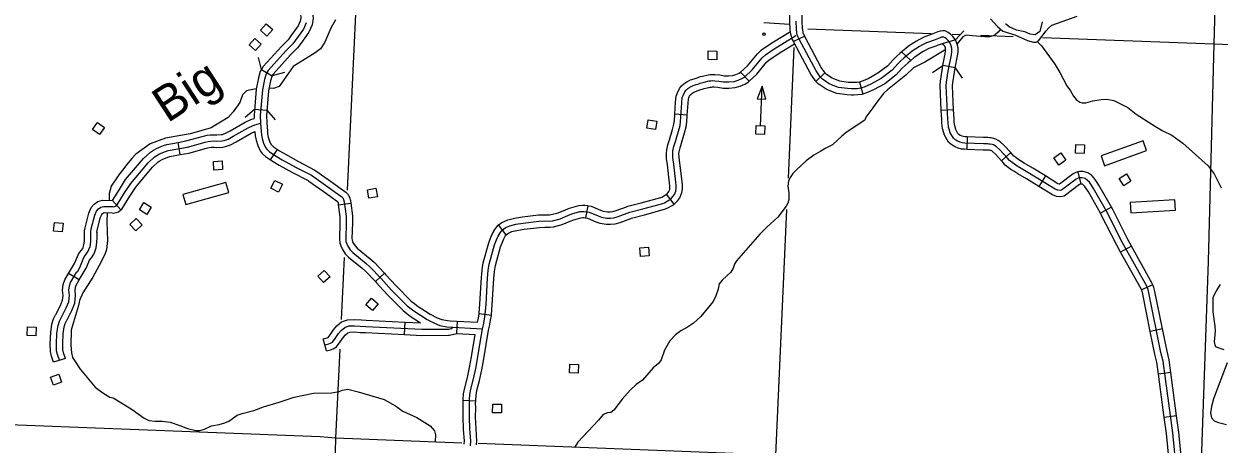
# Model space of a CAD drawing. Extents: x 653372 to 905732, y 627442 to 787275.
# Drawn here: x 834539 to 848928, y 646358 to 651420 of the extents above; entities that cross this region are included whole.
import ezdxf

# ---------------------------------------------------------------- set-up
doc = ezdxf.new("R2010")
doc.units = 0
for name, color, linetype in [('Level 32', 7, 'Continuous'), ('Level 35', 7, 'Continuous'), ('Level 38', 7, 'Continuous'), ('Level 4', 7, 'Continuous'), ('Level 45', 7, 'Continuous'), ('Level 5', 7, 'Continuous'), ('Level 56', 7, 'Continuous'), ('Level 57', 7, 'Continuous')]:
    doc.layers.add(name, color=color, linetype=linetype)

msp = doc.modelspace()

# ---------------------------------------------------------------- linework, layer by layer
at = {"layer": 'Level 32'}
for p, q in [((843939, 651273), (843805, 651207)), ((845754, 651227), (845593, 651182)), ((845105, 651083), (845217, 650981)), ((844183, 650831), (844074, 650728)), ((845751, 650889), (845603, 650918)), ((844597, 650719), (844640, 650575)), ((845732, 650383), (845583, 650375)), ((845896, 650059), (845890, 649909)), ((846419, 649872), (846307, 649772)), ((846836, 649589), (846757, 649462)), ((847229, 649637), (847264, 649491)), ((847631, 649214), (847500, 649140)), ((847873, 648744), (847742, 648671)), ((848132, 648275), (847994, 648217)), ((848246, 647745), (848099, 647715)), ((848347, 647222), (848198, 647202)), ((848417, 646698), (848268, 646679))]:
    msp.add_line(p, q, dxfattribs=at)
for points in [[(843805, 651207), (843789, 651238), (843778, 651267), (843771, 651298), (843764, 651349), (843760, 651449), (843758, 651490), (843769, 651765)], [(843939, 651273), (843926, 651299), (843922, 651309), (843919, 651324), (843913, 651364), (843910, 651455), (843908, 651490), (843919, 651759)], [(847209, 649550), (847032, 649416), (847015, 649413), (846987, 649416), (846955, 649428), (846647, 649618), (846544, 649679), (846495, 649708), (846463, 649730), (846435, 649749), (846406, 649774), (846381, 649802), (846290, 649903), (846246, 649941), (846230, 649953), (846212, 649962), (846194, 649968), (846173, 649972), (846156, 649973), (846138, 649975), (846091, 649976), (845867, 649985), (845839, 649987), (845812, 649994), (845782, 650006), (845772, 650012), (845747, 650027), (845730, 650044), (845718, 650062), (845691, 650109), (845686, 650128), (845672, 650177), (845666, 650231), (845663, 650272), (845643, 650675), (845647, 650720), (845667, 650851), (845705, 651047), (845710, 651085), (845710, 651126), (845704, 651154), (845689, 651189), (845666, 651219), (845646, 651240), (845629, 651253), (845612, 651260), (845599, 651261), (845586, 651259), (845568, 651253), (845508, 651230), (845405, 651191), (845348, 651163), (845321, 651149), (845231, 651090), (845204, 651067), (845164, 651034), (845133, 651008), (845098, 650975), (845061, 650939), (844990, 650861), (844861, 650762), (844736, 650693), (844655, 650658), (844610, 650645), (844572, 650639), (844531, 650638), (844504, 650638), (844456, 650641), (844344, 650655), (844283, 650679), (844234, 650700), (844152, 650754), (844127, 650781), (844075, 650854), (843878, 651227), (843858, 651269), (843850, 651288), (843845, 651311), (843839, 651357), (843835, 651452)], [(844185, 650829), (844139, 650893), (843945, 651261), (843939, 651273)], [(845463, 651293), (845375, 651260), (845314, 651230), (845284, 651214), (845187, 651150), (845156, 651125), (845116, 651091), (845084, 651064), (845047, 651030), (845007, 650991), (844999, 650983)], [(845751, 650889), (845779, 651035), (845785, 651080), (845785, 651133), (845776, 651177), (845754, 651227), (845723, 651269), (845695, 651296), (845668, 651318), (845630, 651335), (845596, 651336), (845570, 651333), (845542, 651324), (845481, 651300), (845463, 651293)], [(844074, 650728), (844069, 650733), (844011, 650814), (843811, 651193), (843805, 651207)], [(845516, 651153), (845435, 651122), (845382, 651096), (845359, 651084), (845276, 651029), (845252, 651010), (845212, 650977), (845183, 650952), (845150, 650921), (845114, 650887), (845110, 650882)], [(845603, 650918), (845631, 651059), (845635, 651090), (845635, 651118), (845632, 651131), (845624, 651151), (845609, 651170), (845596, 651183), (845593, 651182), (845535, 651160), (845516, 651153)], [(844999, 650983), (844939, 650917), (844819, 650825), (844703, 650760), (844630, 650729), (844597, 650719)], [(844597, 650719), (844594, 650718), (844565, 650714), (844530, 650713), (844507, 650713), (844463, 650716), (844363, 650729), (844311, 650749), (844269, 650766), (844201, 650812), (844183, 650831)], [(845110, 650882), (845041, 650806), (844902, 650699), (844769, 650626), (844681, 650588), (844640, 650575)], [(845583, 650375), (845568, 650677), (845572, 650729), (845593, 650864), (845603, 650918)], [(845732, 650383), (845718, 650674), (845721, 650712), (845741, 650838), (845751, 650889)], [(844640, 650575), (844626, 650571), (844578, 650565), (844532, 650563), (844501, 650563), (844449, 650566), (844325, 650582), (844255, 650609), (844198, 650633), (844103, 650697), (844074, 650728)], [(845896, 650059), (845872, 650060), (845851, 650062), (845835, 650066), (845815, 650074), (845810, 650076), (845794, 650086), (845789, 650091), (845782, 650101), (845761, 650138), (845759, 650147), (845746, 650192), (845740, 650238), (845738, 650276), (845732, 650383)], [(845890, 649909), (845863, 649910), (845827, 649913), (845788, 649923), (845749, 649938), (845734, 649947), (845701, 649967), (845672, 649996), (845654, 650023), (845621, 650081), (845614, 650109), (845599, 650162), (845591, 650224), (845588, 650267), (845583, 650375)], [(846419, 649872), (846342, 649957), (846293, 649999), (846270, 650017), (846241, 650031), (846214, 650041), (846183, 650047), (846163, 650048), (846143, 650050), (846093, 650051), (845896, 650059)], [(846307, 649772), (846237, 649849), (846199, 649882), (846190, 649889), (846182, 649893), (846175, 649896), (846164, 649898), (846150, 649899), (846134, 649900), (846089, 649901), (845890, 649909)], [(846836, 649589), (846686, 649682), (846583, 649743), (846536, 649772), (846505, 649792), (846480, 649809), (846458, 649827), (846437, 649852), (846419, 649872)], [(846757, 649462), (846609, 649554), (846506, 649615), (846455, 649645), (846422, 649667), (846389, 649689), (846353, 649720), (846324, 649753), (846307, 649772)], [(847229, 649637), (847205, 649631), (847170, 649614), (847005, 649489), (847003, 649490), (846988, 649495), (846836, 649589)], [(848608, 644072), (848369, 646493), (848253, 647357), (848227, 647460), (848082, 648181), (848073, 648222), (848056, 648261), (847762, 648789), (847572, 649165), (847417, 649439), (847390, 649479), (847367, 649512), (847345, 649535), (847315, 649556), (847280, 649566), (847255, 649566), (847231, 649560), (847209, 649550)], [(847631, 649214), (847481, 649478), (847452, 649522), (847425, 649560), (847395, 649592), (847348, 649625), (847290, 649642), (847246, 649640), (847229, 649637)], [(847264, 649491), (847256, 649489), (847248, 649485), (847062, 649344), (847017, 649338), (846971, 649342), (846922, 649360), (846757, 649462)], [(847500, 649140), (847354, 649399), (847328, 649436), (847308, 649465), (847296, 649478), (847282, 649488), (847270, 649491), (847265, 649491), (847264, 649491)], [(847742, 648671), (847696, 648754), (847506, 649129), (847500, 649140)], [(847873, 648744), (847829, 648824), (847639, 649200), (847631, 649214)], [(847994, 648217), (847989, 648229), (847742, 648671)], [(848132, 648275), (848124, 648294), (847873, 648744)], [(848246, 647745), (848155, 648197), (848144, 648245), (848132, 648275)], [(848099, 647715), (848009, 648165), (848001, 648199), (847994, 648217)], [(848198, 647202), (848179, 647343), (848154, 647443), (848099, 647715)], [(848347, 647222), (848326, 647371), (848301, 647476), (848246, 647745)], [(848417, 646698), (848347, 647222)], [(848268, 646679), (848198, 647202)], [(848327, 646156), (848294, 646484), (848268, 646679)], [(848476, 646171), (848443, 646502), (848417, 646698)]]:
    msp.add_lwpolyline(points, dxfattribs=at)
at = {"layer": 'Level 35'}
for points in [[(838291, 651468), (838233, 651369), (838162, 651200), (838110, 651121), (838045, 651073), (837782, 650908), (837612, 650665), (837544, 650643), (837491, 650644)], [(846175, 651482), (846259, 651390), (846326, 651332), (846467, 651287), (846623, 651222), (846694, 651202), (846726, 651201), (846755, 651216), (846846, 651335), (846878, 651373), (846914, 651404), (847218, 651514)], [(846796, 651445), (846770, 651330), (846712, 651288), (846653, 651296), (846591, 651324), (846490, 651346), (846399, 651384), (846355, 651423)], [(846298, 651356), (846269, 651320), (846236, 651293), (846208, 651277), (846163, 651265), (846109, 651264), (845956, 651277), (845882, 651283), (845843, 651266), (845775, 651180)], [(845637, 651112), (845386, 650961), (845248, 650890), (845157, 650802), (844936, 650626), (844888, 650580), (844794, 650461), (844760, 650409), (844676, 650296), (844661, 650260), (844438, 650113), (844385, 650067), (844338, 650023), (844275, 649962), (844194, 649923), (844134, 649887), (844050, 649840), (843956, 649769)], [(846737, 651207), (846791, 651154), (846950, 650935), (847012, 650836), (847095, 650675), (847137, 650614), (847175, 650548), (847208, 650510), (847250, 650479), (847280, 650471), (847322, 650470), (847406, 650492), (847507, 650509), (847577, 650513), (847660, 650497), (847829, 650412), (847931, 650334), (848164, 650184), (848250, 650132), (848357, 650078), (848492, 649985), (848795, 649709), (848867, 649615), (848953, 649447)], [(837172, 650564), (837137, 650475), (837057, 650360), (837000, 650292), (836905, 650236), (836827, 650190), (836794, 650169), (836727, 650146), (836540, 650097), (836244, 650043), (836057, 649975), (835888, 649849), (835837, 649799), (835776, 649721), (835743, 649679), (835682, 649600), (835588, 649465), (835564, 649378), (835564, 649295)], [(837336, 650636), (837275, 650625), (837220, 650612), (837172, 650564)], [(843956, 649769), (843842, 649662), (843797, 649616), (843763, 649569), (843744, 649526), (843737, 649464), (843747, 649384), (843747, 649305), (843737, 649260), (843717, 649225), (843616, 649090), (843485, 648970), (843400, 648885), (843118, 648564), (843094, 648525), (843079, 648478), (843049, 648429), (843003, 648383), (842945, 648334), (842909, 648289), (842896, 648226), (842870, 648143), (842836, 648077), (842780, 648006), (842688, 647896), (842599, 647815), (842529, 647768), (842446, 647721), (842383, 647675), (842316, 647601), (842252, 647491), (842211, 647372), (842180, 647329), (842116, 647278), (841987, 647130), (841909, 647075), (841837, 647007), (841742, 646898), (841642, 646767), (841603, 646737), (841563, 646736), (841512, 646713), (841457, 646647), (841209, 646381), (841169, 646315)], [(835543, 649146), (835539, 649035), (835547, 648811), (835533, 648702), (835515, 648643), (835445, 648508), (835370, 648369), (835248, 648181), (835210, 648087), (835196, 648027), (835136, 647827), (835109, 647729), (835103, 647550), (835111, 647456), (835125, 647403), (835158, 647353), (835217, 647259), (835257, 647211)], [(848942, 648279), (848891, 648205), (848854, 648119), (848853, 647951), (848876, 647780), (848879, 647723), (848870, 647589), (848876, 647552), (848886, 647534), (848912, 647520), (848983, 647497)], [(849026, 647335), (848859, 646903), (848836, 646811), (848825, 646733), (848836, 646676), (848869, 646640), (848922, 646619), (849015, 646594)], [(835257, 647211), (835398, 647044), (835491, 646974), (835573, 646923), (835614, 646914), (835653, 646893), (835842, 646773), (835985, 646671), (836043, 646643), (836119, 646634), (836203, 646633), (836299, 646622), (836417, 646582), (836507, 646545), (836610, 646523), (836658, 646521), (836712, 646536), (836799, 646577), (836889, 646595), (836956, 646615), (837008, 646634), (837108, 646708), (837167, 646728), (837308, 646762), (837424, 646806), (837611, 646861), (837793, 646925), (838026, 646970), (838243, 646976), (838336, 646993), (838374, 647009), (838439, 647019), (838565, 646987), (838877, 646895), (839014, 646820), (839101, 646755), (839271, 646678), (839431, 646578), (839481, 646519), (839495, 646469), (839492, 646395)]]:
    msp.add_lwpolyline(points, dxfattribs=at)
at = {"layer": 'Level 38'}
for points in [[(845505, 651309), (845505, 651309)], [(845855, 651338), (845754, 651227)], [(837400, 650872), (837362, 651017)], [(837675, 650833), (837529, 650796)], [(845479, 650835), (845603, 650918)], [(845751, 650889), (845834, 650765)], [(837201, 650295), (837316, 650392)], [(837465, 650379), (837562, 650264)]]:
    msp.add_lwpolyline(points, dxfattribs=at)
at = {"layer": 'Level 4'}
for points in [[(843742, 649563), (843813, 651137)], [(843535, 644641), (843591, 646223), (843725, 649185)]]:
    msp.add_lwpolyline(points, dxfattribs=at)
at = {"layer": 'Level 45'}
for p, q in [((837400, 650872), (837529, 650796)), ((843269, 650729), (843168, 650840)), ((837316, 650392), (837465, 650379)), ((842525, 650322), (842376, 650331)), ((836422, 649845), (836395, 649992)), ((837509, 649781), (837591, 649907)), ((835707, 649181), (835605, 649294)), ((838324, 649242), (838473, 649261)), ((841302, 649083), (841331, 649230)), ((842366, 649249), (842274, 649369)), ((840344, 648878), (840254, 648998)), ((835206, 648337), (835077, 648413)), ((838770, 648315), (838879, 648418)), ((839121, 647678), (839128, 647828)), ((839752, 647689), (839760, 647839)), ((840167, 647906), (840018, 647929)), ((838183, 647482), (838143, 647627)), ((835038, 647390), (834895, 647345)), ((839978, 646877), (839828, 646882))]:
    msp.add_line(p, q, dxfattribs=at)
for points in [[(837828, 651697), (837867, 651540), (837872, 651492), (837866, 651454), (837839, 651395), (837751, 651275)], [(837973, 651733), (838015, 651567), (838023, 651489), (838011, 651410), (837969, 651319), (837872, 651186)], [(837939, 651432), (837904, 651357), (837776, 651182), (837693, 651097), (837480, 650860), (837455, 650817), (837436, 650752), (837411, 650624), (837385, 650318), (837389, 650224), (837395, 650122), (837398, 650083), (837408, 650038), (837425, 649982), (837449, 649931), (837466, 649909), (837494, 649880), (837577, 649826), (837650, 649783), (837808, 649696), (838001, 649596), (838226, 649438), (838286, 649395), (838365, 649337), (838378, 649323), (838388, 649305), (838395, 649277), (838418, 649101), (838418, 649025), (838413, 648831), (838415, 648800), (838426, 648771), (838437, 648744), (838467, 648699), (838499, 648665), (838659, 648534), (838703, 648495), (838839, 648351), (838966, 648213), (839153, 648023), (839232, 647962), (839393, 647858), (839483, 647813), (839547, 647787), (839631, 647771), (840059, 647747)], [(843445, 651439), (843761, 651419)], [(837751, 651275), (837719, 651230), (837639, 651148), (837419, 650905), (837400, 650872)], [(842682, 650705), (842730, 650720), (842789, 650734), (842809, 650735), (842824, 650737), (842855, 650736), (842906, 650730), (842962, 650721), (843024, 650721), (843089, 650726), (843137, 650741), (843183, 650761), (843213, 650779), (843307, 650865), (843427, 651010), (843466, 651047), (843561, 651112), (843832, 651279)], [(843565, 651203), (843767, 651328)], [(837872, 651186), (837834, 651133), (837748, 651046), (837541, 650816), (837529, 650796)], [(843168, 650840), (843252, 650916), (843372, 651061), (843419, 651106), (843520, 651175), (843565, 651203)], [(843644, 651075), (843817, 651182)], [(843269, 650729), (843361, 650813), (843481, 650959), (843513, 650989), (843602, 651049), (843644, 651075)], [(837400, 650872), (837385, 650847), (837363, 650770), (837336, 650635), (837310, 650320), (837311, 650281)], [(842686, 650785), (842710, 650792), (842778, 650808), (842802, 650810), (842821, 650812), (842859, 650811), (842916, 650805), (842968, 650796), (843021, 650796), (843075, 650800), (843111, 650812), (843149, 650828), (843168, 650840), (843168, 650840)], [(837529, 650796), (837524, 650787), (837509, 650735), (837485, 650614), (837460, 650317), (837460, 650318)], [(839914, 646338), (839918, 646397), (839908, 646536), (839902, 646687), (839904, 646788), (839902, 646854), (839903, 646895), (839908, 646954), (839920, 647020), (839951, 647143), (839978, 647267), (840059, 647747), (840072, 647796), (840084, 647864), (840094, 647924), (840103, 648041), (840121, 648358), (840130, 648448), (840142, 648526), (840206, 648760), (840230, 648820), (840250, 648863), (840271, 648903), (840296, 648936), (840332, 648963), (840350, 648972), (840390, 648989), (840460, 649007), (840550, 649021), (840740, 649043), (840816, 649046), (840869, 649045), (840901, 649048), (840995, 649073), (841087, 649111), (841135, 649132), (841232, 649159), (841265, 649162), (841284, 649161), (841311, 649158), (841346, 649151), (841454, 649106), (841492, 649090), (841558, 649081), (841599, 649081), (841642, 649085), (841693, 649100), (841832, 649151), (841991, 649193), (842229, 649258), (842250, 649266), (842304, 649297), (842334, 649319), (842353, 649342), (842370, 649363), (842387, 649406), (842392, 649441), (842393, 649474), (842387, 649512), (842362, 649731), (842352, 649806), (842350, 649859), (842353, 649890), (842365, 649944), (842382, 650004), (842420, 650128), (842438, 650196), (842445, 650246), (842459, 650470), (842465, 650532), (842476, 650559), (842494, 650601), (842512, 650622), (842531, 650641), (842557, 650657), (842595, 650677), (842632, 650689), (842666, 650700), (842682, 650705)], [(842376, 650331), (842384, 650476), (842391, 650550), (842407, 650589), (842430, 650642), (842457, 650673), (842484, 650700), (842520, 650722), (842565, 650746), (842608, 650760), (842644, 650772), (842660, 650777), (842686, 650785)], [(842730, 650641), (842749, 650647), (842801, 650659), (842816, 650660), (842828, 650662), (842850, 650661), (842895, 650656), (842956, 650646), (843027, 650646), (843103, 650652), (843163, 650671), (843218, 650695), (843258, 650719), (843269, 650729)], [(842525, 650322), (842534, 650465), (842538, 650514), (842545, 650530), (842558, 650560), (842567, 650570), (842579, 650582), (842594, 650591), (842624, 650607), (842656, 650618), (842689, 650629), (842704, 650634), (842730, 650641)], [(836914, 650086), (836929, 650088), (836937, 650091), (836967, 650102), (837024, 650132), (837204, 650235), (837269, 650267), (837311, 650281)], [(837460, 650318), (837464, 650228), (837470, 650127), (837473, 650094), (837481, 650056), (837495, 650008), (837513, 649970), (837522, 649959), (837542, 649938), (837591, 649907)], [(842277, 649808), (842275, 649862), (842279, 649902), (842292, 649962), (842310, 650025), (842348, 650149), (842364, 650211), (842371, 650254), (842376, 650331)], [(842427, 649814), (842425, 649857), (842427, 649878), (842438, 649926), (842454, 649983), (842493, 650108), (842511, 650181), (842520, 650238), (842525, 650322)], [(835606, 649219), (835618, 649217), (835642, 649224), (835660, 649239), (835751, 649385), (835825, 649499), (836033, 649746), (836109, 649816), (836138, 649835), (836170, 649854), (836245, 649884), (836277, 649894), (836507, 649936), (836720, 649996), (836758, 650005), (836788, 650009), (836830, 650010), (836861, 650008), (836921, 650011), (836948, 650015), (836963, 650021), (836997, 650033), (837060, 650066), (837239, 650169), (837298, 650197), (837334, 650210), (837389, 650224)], [(836935, 649937), (836967, 649942), (836989, 649950), (837027, 649964), (837096, 650000), (837274, 650102), (837320, 650125)], [(837320, 650125), (837324, 650072), (837335, 650019), (837355, 649955), (837385, 649891), (837409, 649860), (837446, 649822), (837509, 649781)], [(835908, 649714), (835978, 649798), (836063, 649876), (836099, 649899), (836137, 649921), (836219, 649955), (836259, 649967), (836395, 649992)], [(836395, 649992), (836490, 650010), (836700, 650068), (836744, 650079), (836783, 650084), (836831, 650085), (836861, 650084), (836914, 650086), (836914, 650086)], [(836023, 649618), (836087, 649694), (836155, 649757), (836176, 649770), (836204, 649786), (836270, 649814), (836295, 649821), (836422, 649845)], [(836422, 649845), (836524, 649863), (836739, 649923), (836771, 649932), (836794, 649934), (836828, 649935), (836861, 649933), (836928, 649937), (836935, 649937)], [(837591, 649907), (837617, 649890), (837687, 649849), (837843, 649762), (838040, 649660), (838055, 649650)], [(842274, 649369), (842282, 649374), (842296, 649390), (842305, 649401), (842314, 649425), (842317, 649446), (842317, 649470), (842313, 649502), (842288, 649722), (842277, 649800), (842277, 649808)], [(842366, 649249), (842385, 649264), (842411, 649294), (842436, 649325), (842461, 649387), (842466, 649435), (842468, 649478), (842462, 649521), (842437, 649741), (842427, 649813), (842427, 649814)], [(835605, 649294), (835688, 649425), (835764, 649544), (835908, 649714)], [(837509, 649781), (837538, 649762), (837613, 649718), (837772, 649630), (837962, 649532), (837969, 649527)], [(835707, 649181), (835717, 649190), (835814, 649345), (835885, 649454), (836023, 649618)], [(837969, 649527), (838183, 649377), (838242, 649334), (838315, 649281), (838317, 649278), (838318, 649277), (838321, 649263), (838324, 649242)], [(838055, 649650), (838270, 649499), (838330, 649455), (838414, 649394), (838439, 649368), (838459, 649333), (838469, 649291), (838473, 649261)], [(835270, 648929), (835275, 648965), (835320, 649140), (835350, 649207), (835385, 649247), (835430, 649281), (835487, 649297), (835605, 649294)], [(838324, 649242), (838343, 649096), (838343, 649026), (838337, 648829), (838342, 648784), (838356, 648745), (838370, 648709), (838383, 648690)], [(838473, 649261), (838493, 649106), (838493, 649024), (838488, 648833), (838489, 648817), (838496, 648797), (838503, 648779), (838507, 648773)], [(840805, 649121), (840815, 649121), (840866, 649120), (840888, 649122), (840971, 649144), (841058, 649180), (841109, 649202), (841218, 649234), (841264, 649237), (841290, 649236), (841323, 649232), (841331, 649230)], [(841331, 649230), (841368, 649223), (841482, 649175), (841512, 649163), (841564, 649156), (841596, 649156), (841628, 649159), (841669, 649171), (841795, 649217)], [(841795, 649217), (841810, 649223), (841972, 649265), (842205, 649329), (842217, 649334), (842262, 649359), (842274, 649369)], [(841847, 649076), (841855, 649080), (842011, 649121), (842253, 649187), (842282, 649199), (842345, 649234), (842366, 649249)], [(835185, 648428), (835220, 648505), (835251, 648586), (835266, 648613), (835290, 648646), (835314, 648681), (835322, 648702), (835335, 648740), (835343, 648798), (835344, 648845), (835343, 648915), (835348, 648950), (835391, 649115), (835414, 649166), (835436, 649191), (835464, 649213), (835496, 649222), (835606, 649219)], [(835418, 648909), (835422, 648936), (835462, 649090), (835478, 649125), (835487, 649136), (835498, 649145), (835506, 649147), (835600, 649144), (835623, 649141), (835678, 649157), (835707, 649181)], [(840254, 648998), (840292, 649027), (840319, 649041), (840366, 649060), (840445, 649081), (840540, 649095), (840734, 649118), (840805, 649121)], [(840811, 648971), (840816, 648971), (840872, 648970), (840914, 648974), (841019, 649002), (841116, 649042), (841160, 649061), (841245, 649085), (841267, 649087), (841278, 649086), (841299, 649084), (841302, 649083)], [(840055, 648451), (840055, 648458), (840069, 648542), (840135, 648784), (840161, 648849), (840182, 648896), (840208, 648944), (840243, 648990), (840254, 648998)], [(840344, 648878), (840372, 648899), (840381, 648904), (840414, 648918), (840475, 648933), (840560, 648946), (840745, 648968), (840811, 648971)], [(841302, 649083), (841324, 649079), (841425, 649036), (841473, 649018), (841553, 649006), (841602, 649006), (841656, 649011), (841716, 649028), (841847, 649076)], [(835077, 648413), (835150, 648533), (835183, 648618), (835202, 648653), (835228, 648690), (835247, 648716), (835252, 648728), (835262, 648758), (835268, 648803), (835269, 648845), (835268, 648920), (835270, 648929)], [(835206, 648337), (835289, 648476), (835319, 648555), (835329, 648573), (835351, 648603), (835380, 648645), (835392, 648676), (835408, 648722), (835418, 648792), (835419, 648844), (835419, 648910), (835418, 648909)], [(840204, 648436), (840204, 648439), (840215, 648511), (840277, 648736), (840300, 648791), (840317, 648831), (840334, 648863), (840349, 648882), (840344, 648878)], [(838383, 648690), (838408, 648652), (838447, 648610), (838610, 648477), (838651, 648441), (838770, 648315)], [(838507, 648773), (838526, 648746), (838550, 648720), (838708, 648591), (838756, 648549), (838879, 648418)], [(834921, 647914), (834924, 647921), (834980, 648029), (835005, 648091), (835011, 648149), (835005, 648212), (835012, 648282), (835032, 648337), (835077, 648413)], [(834966, 647367), (834944, 647438), (834933, 647483), (834931, 647566), (834937, 647695), (834950, 647786), (834967, 647837), (834991, 647888), (835049, 647998), (835078, 648073), (835086, 648148), (835080, 648211), (835086, 648265), (835100, 648305), (835176, 648433)], [(838879, 648418), (838894, 648402), (839020, 648265), (839203, 648079), (839240, 648050)], [(840018, 647929), (840019, 647933), (840029, 648046), (840046, 648363), (840055, 648451)], [(840167, 647906), (840168, 647915), (840178, 648036), (840195, 648352), (840204, 648436)], [(835056, 647850), (835058, 647854), (835117, 647967), (835152, 648055), (835162, 648148), (835156, 648211), (835160, 648249), (835169, 648273), (835206, 648337)], [(838770, 648315), (838784, 648300), (838911, 648161), (839103, 647967), (839148, 647932)], [(839240, 648050), (839275, 648023), (839430, 647923), (839514, 647881), (839569, 647859), (839640, 647845), (839669, 647844)], [(834895, 647345), (834872, 647418), (834859, 647474), (834856, 647567), (834862, 647702), (834877, 647803), (834897, 647865), (834921, 647914)], [(835038, 647390), (835016, 647457), (835008, 647493), (835006, 647565), (835011, 647688), (835024, 647769), (835037, 647809), (835056, 647850)], [(838143, 647627), (838188, 647639), (838202, 647643), (838202, 647643), (838225, 647675), (838267, 647736), (838305, 647782), (838363, 647829), (838435, 647856), (838518, 647859), (838602, 647854)], [(838602, 647854), (838658, 647851), (839128, 647828)], [(839128, 647828), (839315, 647819)], [(839148, 647932), (839189, 647900), (839315, 647819)], [(839669, 647844), (840001, 647826)], [(840001, 647826), (840010, 647876), (840018, 647929)], [(840074, 647385), (840133, 647731), (840145, 647779), (840158, 647851), (840167, 647906)], [(838163, 647554), (838210, 647567), (838232, 647574), (838253, 647586), (838286, 647631), (838326, 647691), (838358, 647728), (838401, 647763), (838450, 647782), (838517, 647784), (838654, 647776), (839330, 647743), (839653, 647744), (839681, 647750), (839707, 647767)], [(838183, 647482), (838231, 647495), (838263, 647505), (838303, 647528), (838348, 647588), (838386, 647646), (838411, 647674), (838439, 647697), (838465, 647707), (838516, 647709), (838593, 647704)], [(838593, 647704), (838650, 647701), (839121, 647678)], [(839121, 647678), (839328, 647668), (839652, 647669)], [(839652, 647669), (839661, 647669), (839752, 647689)], [(839752, 647689), (839971, 647677)], [(839926, 647410), (839971, 647677)], [(839828, 646882), (839829, 646899), (839833, 646964), (839847, 647036), (839878, 647160), (839904, 647281), (839926, 647410)], [(839978, 646877), (839978, 646891), (839982, 646945), (839993, 647004), (840024, 647126), (840052, 647253), (840074, 647385)], [(839840, 646358), (839843, 646397), (839833, 646532), (839827, 646686), (839829, 646788), (839827, 646854), (839828, 646882)], [(839989, 646347), (839993, 646397), (839983, 646540), (839977, 646688), (839979, 646789), (839977, 646854), (839978, 646877)]]:
    msp.add_lwpolyline(points, dxfattribs=at)
at = {"layer": 'Level 5'}
for points in [[(848883, 651904), (848863, 651181)], [(838539, 651707), (838432, 649416)], [(843975, 651361), (845462, 651306)], [(845715, 651297), (845807, 651293)], [(846061, 651284), (846449, 651270)], [(846803, 651257), (848863, 651181)], [(848863, 651181), (848797, 648556), (848702, 645928)], [(848863, 651181), (851444, 651078)], [(838394, 648605), (838359, 647860)], [(838342, 647503), (838292, 646430)], [(838292, 646430), (838107, 646446), (833108, 646640)], [(838292, 646430), (838255, 644984)], [(839812, 646370), (838292, 646430)], [(843591, 646223), (840009, 646363)]]:
    msp.add_lwpolyline(points, dxfattribs=at)
at = {"layer": 'Level 56'}
for points in [[(837387, 651343), (837456, 651421), (837534, 651352), (837465, 651274)], [(837249, 651169), (837320, 651246), (837396, 651175), (837326, 651099)], [(842775, 650990), (842778, 651094), (842883, 651090), (842880, 650986)], [(843368, 650518), (843470, 650514), (843425, 650669)], [(842039, 650163), (842055, 650266), (842158, 650250), (842142, 650147)], [(835365, 650149), (835425, 650234), (835510, 650174), (835450, 650089)], [(843352, 650091), (843355, 650195), (843459, 650192), (843456, 650088)], [(847200, 649862), (847203, 649966), (847308, 649963), (847304, 649859)], [(846938, 649805), (847023, 649866), (847083, 649780), (846999, 649720)], [(836827, 649660), (836821, 649764), (836925, 649770), (836931, 649666)], [(837511, 649442), (837558, 649535), (837651, 649488), (837604, 649395)], [(847779, 649468), (847724, 649557), (847812, 649612), (847867, 649524)], [(838693, 649319), (838674, 649421), (838777, 649440), (838796, 649338)], [(835930, 649180), (835984, 649269), (836073, 649214), (836019, 649125)], [(834897, 648925), (834906, 649029), (835010, 649020), (835001, 648916)], [(835815, 649004), (835890, 649077), (835962, 649001), (835887, 648929)], [(841963, 648618), (841955, 648722), (842059, 648730), (842067, 648626)], [(838147, 648303), (838078, 648381), (838155, 648450), (838225, 648373)], [(838656, 648036), (838724, 648115), (838803, 648047), (838735, 647968)], [(834579, 647666), (834582, 647770), (834686, 647766), (834683, 647662)], [(841107, 647217), (841110, 647321), (841215, 647317), (841211, 647213)], [(834894, 647067), (834859, 647165), (834958, 647200), (834992, 647102)], [(840182, 646736), (840186, 646840), (840290, 646837), (840287, 646733)]]:
    msp.add_lwpolyline(points, close=True, dxfattribs=at)
msp.add_lwpolyline([(843407, 650193), (843425, 650669)], dxfattribs=at)
msp.add_circle((843449, 651297), 15, dxfattribs=at)
at = {"layer": 'Level 57'}
for p, q in [((848012, 650013), (847507, 649829)), ((848055, 649895), (848012, 650013)), ((847507, 649829), (847550, 649711)), ((847550, 649711), (848055, 649895)), ((836971, 649511), (836453, 649366)), ((836487, 649246), (837005, 649390)), ((837005, 649390), (836971, 649511)), ((836453, 649366), (836487, 649246)), ((848394, 649302), (847858, 649269)), ((847858, 649269), (847865, 649144)), ((848402, 649177), (848394, 649302)), ((847865, 649144), (848402, 649177))]:
    msp.add_line(p, q, dxfattribs=at)

# ---------------------------------------------------------------- texts
at = {"layer": 'Level 35'}
msp.add_text('Big', height=422.4, rotation=33.1041, dxfattribs=at).set_placement((836267, 650220))

doc.saveas('drawing.dxf')
